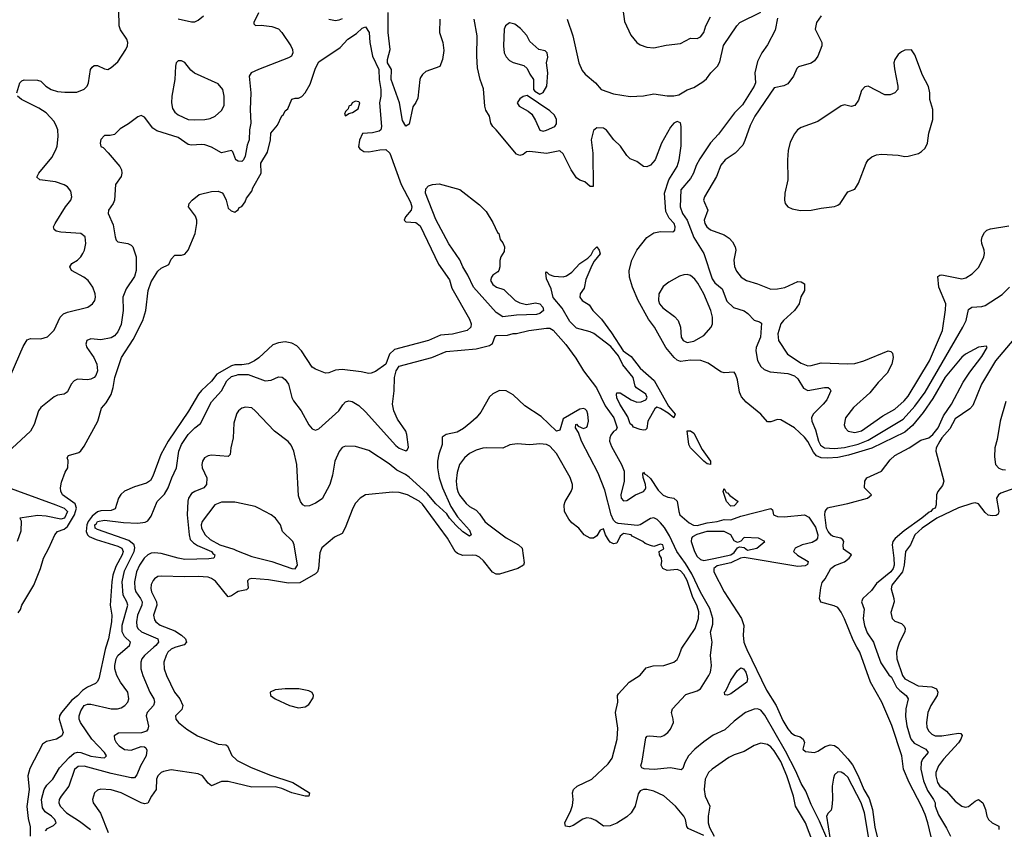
# Model space of a CAD drawing. Header units: inches. Extents: x 1550315 to 1685896, y 510706 to 640504.
# Tile 297 of 452: x 1638705 to 1644583, y 578911 to 583747. Entities that reach past the tile are written whole.
import ezdxf

# ---------------------------------------------------------------- set-up
doc = ezdxf.new("R2010")
doc.units = ezdxf.units.IN
doc.header["$MEASUREMENT"] = 0
for name, color, linetype in [('B6537', 7, 'Continuous'), ('B6538', 7, 'Continuous'), ('B6547', 7, 'Continuous'), ('B6548', 7, 'Continuous')]:
    doc.layers.add(name, color=color, linetype=linetype)

msp = doc.modelspace()

# ---------------------------------------------------------------- linework, layer by layer
at = {"layer": 'B6537', "color": 5}
for points, elevation in [([(1639219.1, 580000), (1639214.8, 579985.2), (1639177.4, 579810), (1639168, 579792), (1639157.2, 579782.8), (1639110, 579760.7), (1639079.7, 579740.3), (1639050, 579709.4), (1639016.4, 579683.6), (1638953.4, 579610), (1638942.3, 579590), (1638940.2, 579570), (1638963.9, 579490), (1638956.5, 579470), (1638924.4, 579450), (1638864.1, 579435.9), (1638840.8, 579419.2), (1638764.8, 579275.2), (1638752.5, 579230), (1638761.8, 579150), (1638748.1, 579048.1), (1638755.5, 578975.5), (1638766.9, 578926.9), (1638767, 578870)], 420), ([(1638857.9, 578902.1), (1638870, 578916.4), (1638905.7, 578934.3), (1638922, 578950), (1638914.1, 578970), (1638894.7, 578990), (1638856.2, 579016.2), (1638840.1, 579040.1), (1638835.4, 579090), (1638850.4, 579149.6), (1638865.9, 579174.1), (1638901.6, 579210), (1638942.2, 579277.8), (1638999.4, 579340.6), (1639030, 579366.7), (1639050, 579372.1), (1639070, 579369.2), (1639130, 579348.4), (1639190, 579339.9), (1639210, 579339.2), (1639222.3, 579350), (1639210.9, 579370), (1639135.4, 579450), (1639068.3, 579550), (1639060.5, 579570), (1639059.8, 579590), (1639070, 579618.5), (1639090, 579650.6), (1639110, 579658.6), (1639130, 579658.3), (1639250, 579631.7), (1639289.5, 579630.5), (1639310, 579636.2), (1639331.5, 579650), (1639350.1, 579669.9), (1639357.1, 579690), (1639350.1, 579730), (1639306, 579790), (1639284.4, 579830), (1639273, 579870), (1639272.4, 579890), (1639280.1, 579930), (1639290.1, 579949.9), (1639348.8, 580000)], 440), ([(1639505.9, 580000), (1639450.2, 579950), (1639434.5, 579930), (1639427.9, 579910), (1639428.7, 579870), (1639439.4, 579830), (1639481.6, 579730), (1639505.1, 579690), (1639510.2, 579670), (1639502.7, 579650), (1639465.7, 579610), (1639458.8, 579590), (1639472.9, 579527.1), (1639470.4, 579509.6), (1639462, 579498), (1639432.8, 579487.2), (1639294, 579486), (1639268.9, 579470), (1639271.6, 579450), (1639281.6, 579430), (1639297.6, 579410), (1639330, 579387.8), (1639370, 579384.2), (1639430, 579405.8), (1639450, 579404.9), (1639458.6, 579398.6), (1639464.5, 579384.5), (1639459.8, 579350), (1639425.3, 579290), (1639403.4, 579236.6), (1639390, 579219.4), (1639370, 579218.6), (1639250, 579245.1), (1639090, 579289.4), (1639054.1, 579286), (1639032.4, 579267.6), (1638997.9, 579170), (1638952.7, 579110), (1638941.1, 579090), (1638939.3, 579070), (1638947, 579050), (1638984.2, 579010), (1639060.8, 578960.8), (1639128.2, 578910)], 460), ([(1639636.4, 580000), (1639630, 579998.2), (1639610, 579987.9), (1639590.1, 579970), (1639578.5, 579950), (1639566, 579910), (1639567.7, 579870), (1639581.9, 579830), (1639629.5, 579730), (1639661.2, 579690), (1639678.7, 579650), (1639673, 579627), (1639634.7, 579590), (1639636.5, 579570), (1639652.8, 579550), (1639703.5, 579510), (1639766, 579470), (1639890, 579420.4), (1639935.5, 579415.5), (1639944.9, 579410), (1639971.5, 579351.5), (1640000, 579325.4)], 480), ([(1640000, 579184.5), (1639950, 579196.2), (1639910, 579197.1), (1639850, 579171.2), (1639830, 579186.3), (1639795.4, 579230), (1639770, 579243.5), (1639610, 579266.5), (1639563.1, 579256.9), (1639548.7, 579250), (1639528.8, 579231.2), (1639521.1, 579210), (1639519.3, 579150), (1639491.6, 579110), (1639470, 579068.2), (1639450, 579064.4), (1639430, 579069.9), (1639310, 579129.2), (1639250, 579147.5), (1639188.4, 579151.6), (1639170, 579145.1), (1639152.2, 579130), (1639140.3, 579090), (1639143.6, 579070), (1639187, 579007), (1639232.4, 578892.4)], 480)]:
    msp.add_lwpolyline(points, dxfattribs=dict(at, elevation=elevation))
at = {"layer": 'B6538', "color": 5}
for points, elevation in [([(1638687, 583310), (1638705.2, 583370), (1638718, 583382), (1638732.3, 583387.7), (1638810, 583386.7), (1638830, 583379.5), (1638861.1, 583350), (1638892.7, 583330), (1638930, 583318.8), (1638974, 583314), (1639045.8, 583314.2), (1639090, 583332), (1639108, 583350), (1639116.3, 583370), (1639128, 583450), (1639137.2, 583462.8), (1639150, 583472.7), (1639170, 583472.7), (1639210, 583454.4), (1639230, 583450.5), (1639250, 583461.6), (1639290, 583496.3), (1639339.3, 583570), (1639348, 583590), (1639349.8, 583610), (1639344, 583630), (1639306.8, 583686.8), (1639299, 583710), (1639296.6, 583803.4)], 460), ([(1639650, 583753.1), (1639730, 583733.7), (1639750, 583735.3), (1639770, 583744.9), (1639802, 583770)], 460), ([(1638653.3, 581630), (1638724.4, 581795.6), (1638750, 581834.9), (1638770, 581843.6), (1638830, 581841.7), (1638870, 581852.4), (1638910, 581892.7), (1638946.8, 581970), (1638966.9, 581990), (1638990, 582000.2), (1639111.8, 582030), (1639139.1, 582050), (1639152.9, 582070), (1639158, 582090), (1639155.6, 582110), (1639141.1, 582150), (1639113.3, 582190), (1639087, 582210), (1639014.7, 582250), (1639003, 582270), (1639016.9, 582290), (1639049.9, 582310.1), (1639069.7, 582330), (1639081.4, 582350), (1639090.8, 582370), (1639099.3, 582410), (1639094.7, 582450), (1639069, 582470), (1638950, 582477.4), (1638923.3, 582483.3), (1638910, 582494), (1638907.1, 582510), (1638916.1, 582530), (1638979.1, 582630), (1639010.9, 582670), (1639015.3, 582690), (1639010, 582722.7), (1638990, 582749.6), (1638970, 582760.4), (1638918.2, 582778.2), (1638824, 582790), (1638806.7, 582806.7), (1638818.7, 582830), (1638896.2, 582923.8), (1638921.3, 582970), (1638928.4, 582991.5), (1638934.4, 583050), (1638931.6, 583090), (1638924.8, 583110), (1638910, 583138.9), (1638861.7, 583190), (1638818.2, 583218.2), (1638715.1, 583270), (1638691.8, 583290)], 460), ([(1640000, 582907.6), (1639996.1, 582910), (1639977.7, 582957.7), (1639970, 582965), (1639910, 582952.8), (1639850, 582985.8), (1639810, 582998.8), (1639790, 583001.7), (1639730, 582997.7), (1639710, 583002.2), (1639650, 583043.8), (1639523.8, 583083.8), (1639500, 583100), (1639450, 583165.5), (1639430, 583174.8), (1639410, 583166.8), (1639354.9, 583125.1), (1639304.8, 583095.2), (1639270, 583061), (1639244.7, 583055.3), (1639210, 583054.8), (1639189.3, 583030.7), (1639185.2, 583010), (1639189.4, 582990), (1639203, 582983), (1639232.7, 582952.7), (1639303, 582870), (1639313.1, 582850), (1639314.5, 582830), (1639309.7, 582810.3), (1639277.1, 582762.9), (1639271.1, 582668.9), (1639263.6, 582650), (1639234.3, 582610), (1639233, 582590), (1639262, 582522), (1639274.7, 582450), (1639281.6, 582430), (1639290, 582420.7), (1639350, 582411.1), (1639370, 582400.5), (1639379.7, 582390), (1639400.5, 582330), (1639399.4, 582250), (1639390, 582212.4), (1639339.9, 582140.1), (1639319.9, 582090), (1639323.2, 582010), (1639310, 581926.7), (1639290, 581882.8), (1639270, 581859.3), (1639250, 581846.6), (1639190, 581835.5), (1639130, 581840.9), (1639105, 581830), (1639099.8, 581810), (1639104.8, 581790), (1639146.5, 581730), (1639165.3, 581690), (1639169.8, 581650), (1639158.3, 581621.7), (1639149.6, 581610), (1639130, 581599.6), (1639110, 581595.8), (1639050, 581599.7), (1639030, 581590.2), (1639012.1, 581570), (1638990, 581524), (1638982.4, 581517.6), (1638970, 581510.5), (1638930, 581503.6), (1638910, 581494.7), (1638829.9, 581430.1), (1638816.2, 581410), (1638790.7, 581329.3), (1638769.8, 581290.2), (1638604.2, 581135.8)], 440), ([(1638695.1, 580204.9), (1638710, 580223.7), (1638718.3, 580250), (1638789, 580370), (1638829.2, 580470), (1638846.7, 580530), (1638879.3, 580590), (1638914.9, 580670), (1638930.3, 580689.7), (1638970, 580704.2), (1638990, 580720), (1639030.9, 580789.1), (1639042.9, 580830), (1639035.2, 580855.2), (1638960.2, 580910), (1638949.7, 580930.3), (1638948.2, 580951.8), (1638954.2, 580985.8), (1638976.4, 581043.6), (1638992, 581070), (1638993.3, 581113.3), (1638988, 581130), (1638995.5, 581144.5), (1639057.3, 581162.7), (1639070, 581171.4), (1639090, 581199), (1639171.7, 581350), (1639192.9, 581427.1), (1639221.3, 581458.7), (1639251.1, 581508.9), (1639262.9, 581550), (1639272.1, 581610), (1639313.1, 581730), (1639382.1, 581837.9), (1639439.8, 581950), (1639457.2, 582010), (1639471.8, 582130), (1639490, 582182), (1639530, 582244.6), (1639550, 582263.2), (1639594.3, 582285.7), (1639610, 582317.3), (1639630, 582340.5), (1639670, 582340.4), (1639690, 582347.2), (1639710, 582370.7), (1639752.8, 582470), (1639762.2, 582530), (1639762.2, 582550), (1639754.1, 582574.1), (1639713.2, 582630), (1639717.2, 582650), (1639734, 582670), (1639776.9, 582703.1), (1639850, 582720.3), (1639890, 582722.7), (1639913.2, 582713.2), (1639922.3, 582702.3), (1639938.4, 582670), (1639950, 582622), (1639966.4, 582606.4), (1639990, 582598), (1640000, 582604.7)], 420), ([(1640000, 581685.6), (1639990, 581685.7), (1639970, 581679.9), (1639881, 581630), (1639850, 581588.5), (1639790, 581533.3), (1639771.9, 581510), (1639711.6, 581408.4), (1639592, 581230), (1639547, 581150), (1639499, 581021), (1639484.7, 580995.3), (1639461.9, 580978.1), (1639390, 580957.8), (1639329.4, 580930.6), (1639307.9, 580912.1), (1639295.5, 580890), (1639274.8, 580825.2), (1639250, 580815.6), (1639190, 580814.5), (1639170, 580807.3), (1639138, 580781.9), (1639114.3, 580750), (1639105.4, 580730), (1639101, 580690), (1639109.6, 580669.6), (1639119.9, 580659.9), (1639161.4, 580641.4), (1639290, 580602.7), (1639314.6, 580590), (1639322.2, 580570), (1639316.4, 580550), (1639278.8, 580481.2), (1639260.5, 580430), (1639254.2, 580390), (1639245.5, 580250), (1639254.2, 580190), (1639252.9, 580150), (1639233.9, 580050), (1639219.1, 580000)], 420), ([(1639348.8, 580000), (1639360.6, 580010), (1639366.5, 580030), (1639330, 580063.3), (1639315.9, 580090), (1639315.9, 580130), (1639349.6, 580250), (1639344.4, 580270), (1639322.6, 580310), (1639317.4, 580390), (1639330, 580455.9), (1639387.4, 580570), (1639392.8, 580592.8), (1639388.6, 580610), (1639356.1, 580636.1), (1639170, 580702.3), (1639155.6, 580710), (1639152.6, 580730), (1639162.8, 580737.2), (1639170, 580750.3), (1639210, 580758.6), (1639324.5, 580744.5), (1639410, 580739.5), (1639454.2, 580745.8), (1639470, 580754.5), (1639490, 580781.2), (1639525.3, 580870), (1639570, 580914), (1639590.9, 580950), (1639612.7, 581010), (1639641.7, 581070), (1639655.2, 581170), (1639670, 581210.6), (1639710, 581269.9), (1639750, 581309.8), (1639784.8, 581335.2), (1639850, 581464.2), (1639909.4, 581530), (1639941.9, 581590), (1639970, 581615.4), (1640000, 581624.5)], 440), ([(1640000, 581392), (1639998.9, 581390), (1639983.1, 581336.9), (1639978.4, 581250), (1639964.6, 581190), (1639960.7, 581150), (1639950, 581137.2), (1639850, 581146.6), (1639830, 581142.7), (1639807.4, 581130), (1639796, 581110), (1639791.7, 581090), (1639794.6, 581070), (1639822.4, 581010), (1639820.2, 580970), (1639804.6, 580950), (1639750, 580929.1), (1639730, 580916.2), (1639713, 580890), (1639708.6, 580871.4), (1639705, 580790), (1639716.6, 580670), (1639723.2, 580643.1), (1639741.9, 580621.9), (1639767, 580607), (1639850.3, 580570), (1639857.8, 580557.8), (1639870.4, 580550), (1639865.2, 580534.8), (1639861, 580530), (1639833.7, 580526.3), (1639690, 580523.7), (1639649.9, 580529.9), (1639550, 580559.4), (1639510, 580563.1), (1639490, 580560.4), (1639468.8, 580551.2), (1639447.4, 580530), (1639420.1, 580490), (1639402.9, 580450), (1639390.9, 580390), (1639392.1, 580350), (1639398.4, 580330), (1639426.5, 580290), (1639435.1, 580270), (1639433.3, 580250), (1639408.9, 580190), (1639402.1, 580150), (1639404.3, 580124.3), (1639410.1, 580110), (1639431.6, 580090), (1639529.4, 580050), (1639533.4, 580030), (1639517, 580010), (1639505.9, 580000)], 460), ([(1638587.4, 580970), (1638921.1, 580850), (1638969.7, 580830), (1638989.8, 580810), (1638971.4, 580770), (1638950, 580764.2), (1638861.7, 580781.7), (1638813.9, 580786.1), (1638706, 580770), (1638713.2, 580753.2), (1638711.4, 580691.4), (1638689.5, 580630)], 440), ([(1640000, 580862.8), (1639990, 580865), (1639910, 580864.5), (1639870, 580848.6), (1639793.6, 580750), (1639789.1, 580730), (1639790.8, 580710), (1639812.9, 580670), (1639842.5, 580642.4), (1639899.1, 580610), (1639984.1, 580584.1), (1640000, 580577.5)], 480), ([(1640000, 580325.3), (1639970, 580305.7), (1639950, 580300.3), (1639873.7, 580393.7), (1639850, 580409.9), (1639830, 580416.5), (1639770, 580422.2), (1639690, 580419), (1639550, 580422.4), (1639530, 580420.4), (1639510, 580408.3), (1639502, 580398), (1639490, 580374.5), (1639487.7, 580350), (1639491.5, 580330), (1639521.9, 580270), (1639522.5, 580250), (1639504.3, 580190), (1639510, 580162), (1639517.2, 580150), (1639542.6, 580130), (1639630, 580096.4), (1639670.8, 580070.8), (1639694.3, 580050), (1639701.2, 580030), (1639686.1, 580013.9), (1639636.4, 580000)], 480)]:
    msp.add_lwpolyline(points, dxfattribs=dict(at, elevation=elevation))
at = {"layer": 'B6538', "color": 5, "elevation": 460}
msp.add_lwpolyline([(1639650, 583500.7), (1639639.3, 583490), (1639634, 583470), (1639631.7, 583390), (1639612.4, 583290), (1639611.4, 583250), (1639616.5, 583216.5), (1639630, 583194.4), (1639650, 583178.9), (1639710, 583151.8), (1639750, 583148.9), (1639810, 583150.3), (1639842.5, 583157.5), (1639872.7, 583170), (1639910, 583204), (1639925.1, 583234.9), (1639924.7, 583290), (1639917.2, 583330), (1639890, 583363.5), (1639748.6, 583428.6), (1639725.9, 583445.9), (1639690, 583491.3), (1639670, 583500.5)], close=True, dxfattribs=at)
at = {"layer": 'B6547', "color": 5}
for points, elevation in [([(1642790, 578874.7), (1642695.4, 578915.4), (1642687.6, 578927.6), (1642679.8, 578970), (1642670.6, 578990), (1642619.3, 579050), (1642550, 579110.8), (1642490, 579139.8), (1642450, 579149.8), (1642430, 579149.8), (1642410, 579141.7), (1642397.6, 579122.4), (1642379, 579050), (1642355, 579010), (1642330, 578986.1), (1642270, 578948.3), (1642230, 578931.7), (1642189.8, 578929.8), (1642144.6, 578964.6), (1642116.4, 578976.4), (1642090, 578979.8), (1642067.8, 578972.2), (1642010, 578934.8), (1641987.1, 578927.1), (1641963.7, 578930), (1641959.6, 578950), (1641995.8, 579024.2), (1642005.7, 579054.3), (1642009.8, 579090), (1642006, 579130), (1642010.9, 579150), (1642032.6, 579170), (1642119.8, 579210), (1642217.7, 579302.3), (1642242.9, 579337.1), (1642272.5, 579450), (1642275.7, 579515.7), (1642261.2, 579610), (1642276.3, 579670), (1642274, 579710), (1642280.1, 579719.9), (1642344.2, 579790), (1642408.5, 579831.5), (1642444.4, 579875.6), (1642487.2, 579887.2), (1642550, 579889.3), (1642609.9, 579910.1), (1642630, 579925.8), (1642643.1, 579950), (1642656.2, 579990), (1642663, 580000)], 480), ([(1643530, 578845.4), (1643480.9, 578960.9), (1643430, 579058.7), (1643398.9, 579138.9), (1643370, 579184.5), (1643338.3, 579258.3), (1643277.4, 579377.4), (1643153.6, 579593.6), (1643130, 579623.1), (1643110, 579630.7), (1643090, 579629.8), (1643037.6, 579610), (1642970, 579558.2), (1642915.3, 579504.7), (1642845.9, 579474.1), (1642790, 579434.8), (1642736.3, 579390), (1642697.7, 579350), (1642676.3, 579310), (1642664.9, 579275.1), (1642653.6, 579266.4), (1642590, 579278), (1642492.3, 579267.7), (1642432.2, 579272.3), (1642418.6, 579278.6), (1642413.6, 579290), (1642421.8, 579318.2), (1642442.3, 579457.7), (1642451.5, 579468.5), (1642466, 579470), (1642530, 579463.7), (1642550, 579471.7), (1642574.6, 579490), (1642590, 579510.3), (1642607.6, 579550), (1642607.1, 579570), (1642596.9, 579610), (1642602.9, 579630), (1642682.5, 579717.5), (1642750, 579737.7), (1642769, 579751), (1642819.7, 579830), (1642828.4, 579850), (1642835.8, 579890), (1642829.8, 579950), (1642835.4, 580000)], 460), ([(1643039.7, 580000), (1643045.4, 579985.4), (1643163.2, 579743.2), (1643221.1, 579650), (1643260.4, 579560.4), (1643290, 579511.6), (1643310, 579488), (1643330, 579474.2), (1643363.9, 579463.9), (1643382.9, 579450), (1643389.6, 579430), (1643381.2, 579390), (1643396, 579376), (1643450, 579370.7), (1643470, 579378.5), (1643513.1, 579406.9), (1643544.5, 579415.5), (1643570, 579411.2), (1643590, 579398.1), (1643650, 579333), (1643676.1, 579296.1), (1643710.5, 579230.5), (1643745.1, 579150), (1643775.6, 579095.6), (1643797, 579030), (1643810, 578924), (1643838.1, 578810)], 440), ([(1644146, 578866), (1644126.7, 578950), (1644110, 578999.7), (1644088.8, 579050), (1644015.4, 579190), (1643982.1, 579270), (1643971.4, 579350), (1643911.4, 579531.4), (1643852.6, 579670), (1643783.6, 579790), (1643719.9, 579970), (1643703.8, 580000)], 440), ([(1643812.8, 580000), (1643845.7, 579905.7), (1643894.1, 579834.1), (1643910, 579819.3), (1643940.7, 579760.6), (1643959.6, 579739.6), (1643997.5, 579710), (1644010.2, 579690), (1643996.2, 579630), (1643993.9, 579586.1), (1644001.6, 579530), (1644021.1, 579461.1), (1644027.2, 579447.2), (1644046, 579426), (1644114.7, 579390), (1644128.3, 579370), (1644095, 579330), (1644086.4, 579310), (1644084.8, 579270), (1644100.7, 579200.7), (1644124, 579144), (1644161.5, 579090), (1644170.3, 579070), (1644170.4, 579050.4), (1644190, 578998), (1644238.5, 578918.5), (1644261.5, 578870)], 460), ([(1643948.1, 580000), (1643938.8, 579970), (1643941.8, 579930), (1643975.7, 579830), (1643990, 579809.7), (1644070, 579768.4), (1644150, 579762.6), (1644178, 579750), (1644187.1, 579730), (1644182.2, 579710), (1644144.3, 579650), (1644127.4, 579610), (1644118.6, 579550), (1644121.6, 579521.6), (1644130, 579498.7), (1644150, 579479.3), (1644171, 579470), (1644210, 579469.2), (1644310, 579485.9), (1644322.9, 579482.9), (1644332.3, 579472.3), (1644324.7, 579450), (1644310, 579427.2), (1644220.8, 579330), (1644190.1, 579290), (1644174.8, 579250), (1644174.1, 579230), (1644184.2, 579190), (1644197.6, 579170), (1644238.3, 579138.3), (1644290, 579079), (1644330, 579050.5), (1644350, 579044), (1644370, 579047.2), (1644410, 579079.9), (1644430, 579089.6), (1644454.8, 579070), (1644471.8, 579030), (1644479.3, 578990), (1644490, 578970.2), (1644510, 578950.9), (1644550.4, 578930), (1644550.2, 578910)], 480), ([(1643517.7, 578630), (1643396.3, 578950), (1643336.8, 579050), (1643324, 579110), (1643285.5, 579230), (1643250, 579316.8), (1643210, 579380.9), (1643190, 579403.9), (1643170, 579417.6), (1643130, 579425.3), (1643090, 579412.1), (1643030, 579376.4), (1642970, 579356.5), (1642938.9, 579341.1), (1642838.9, 579270), (1642818, 579250), (1642797.8, 579210), (1642791.4, 579150), (1642797, 579110), (1642824.4, 579050), (1642815.4, 578990), (1642815.1, 578950), (1642822.9, 578922.9), (1642851.2, 578870)], 480), ([(1640000, 579325.4), (1640002.8, 579322.8), (1640082.8, 579282.8), (1640196.3, 579236.3), (1640335.3, 579190), (1640434.9, 579130), (1640430.8, 579110), (1640410, 579108.8), (1640330, 579128.9), (1640270, 579154.8), (1640230, 579165.7), (1640090, 579163.5), (1640000, 579184.5)], 480), ([(1643780.2, 578820.2), (1643748.7, 579010), (1643728.8, 579070), (1643650, 579222.4), (1643630, 579241.7), (1643610, 579252.4), (1643590, 579254.5), (1643570, 579237.6), (1643563, 579217), (1643555.7, 579170), (1643558.2, 579090), (1643554.4, 579045.6), (1643550, 579026.6), (1643531.8, 579008.2), (1643521.6, 578990), (1643541.6, 578861.6)], 460)]:
    msp.add_lwpolyline(points, dxfattribs=dict(at, elevation=elevation))
for points, elevation in [([(1642930, 579712.7), (1642915.3, 579715.3), (1642912.7, 579730), (1642921.3, 579738.7), (1642950, 579802), (1642990, 579859.5), (1643010, 579876.3), (1643026.3, 579870), (1643039.9, 579850), (1643046.1, 579830), (1643050.1, 579810), (1643046.7, 579790), (1642950, 579720.5)], 440), ([(1640290, 579751.2), (1640230, 579744.5), (1640200.7, 579730), (1640202.8, 579710), (1640230.8, 579690), (1640314.8, 579650), (1640370, 579636.4), (1640410, 579643.8), (1640430, 579657.3), (1640456.5, 579696.5), (1640459.3, 579710), (1640450, 579728.7), (1640430, 579739.3), (1640371.1, 579751.1)], 520)]:
    msp.add_lwpolyline(points, close=True, dxfattribs=dict(at, elevation=elevation))
at = {"layer": 'B6548', "color": 5}
for points, elevation in [([(1640130, 583787.3), (1640102, 583730), (1640102.5, 583722.5), (1640112.5, 583712.5), (1640146.1, 583713.9), (1640210, 583707.4), (1640250, 583693.3), (1640270, 583670.8), (1640323.2, 583590), (1640333.4, 583570), (1640336, 583550), (1640326.6, 583530), (1640310, 583518.7), (1640129.5, 583450), (1640086.6, 583430), (1640074.5, 583410), (1640083.7, 583310), (1640081.6, 583210), (1640085.4, 583130), (1640076.7, 583090), (1640074.5, 583030), (1640062.3, 582997.7), (1640051, 582931), (1640040.5, 582910), (1640030, 582900.1), (1640010, 582901.5), (1640000, 582907.6)], 440), ([(1641213, 583750), (1641211.4, 583670), (1641230.1, 583610), (1641236.4, 583563.6), (1641230, 583509.4), (1641212.2, 583467.8), (1641130, 583436.8), (1641110, 583418.9), (1641098.5, 583401.5), (1641093.6, 583390), (1641081.2, 583278.8), (1641070, 583251.8), (1641052.8, 583227.2), (1641030, 583123.7), (1641010, 583112), (1640990, 583145.2), (1640972.8, 583250), (1640923.1, 583390), (1640924.9, 583450), (1640901.2, 583490), (1640901.1, 583510), (1640916, 583570), (1640904, 583670), (1640904.5, 583790)], 420), ([(1641973.3, 583750), (1642008, 583650), (1642043, 583490), (1642063.7, 583443.7), (1642081.7, 583421.7), (1642142.8, 583370), (1642177.4, 583330), (1642250, 583303.6), (1642350, 583288.9), (1642430, 583292.3), (1642490, 583303.6), (1642570, 583292.7), (1642610, 583293.2), (1642640.7, 583299.3), (1642690, 583327.4), (1642730, 583342), (1642783.1, 583376.9), (1642805.9, 583394.1), (1642830.9, 583430), (1642870.9, 583469.1), (1642885.5, 583494.5), (1642907.3, 583592.7), (1642985.6, 583710), (1643004.5, 583730), (1643130, 583791.4)], 460), ([(1642305, 583810), (1642315.8, 583735.8), (1642354, 583654), (1642390, 583610.4), (1642410, 583597.1), (1642450, 583583), (1642490, 583579.3), (1642565.2, 583594.8), (1642650, 583604.7), (1642710, 583636.5), (1642750, 583634.9), (1642770, 583644.2), (1642789.8, 583670.2), (1642800.6, 583710), (1642830, 583764.9)], 480), ([(1643490.2, 583769.8), (1643461.3, 583730), (1643454.7, 583690), (1643493.2, 583610), (1643494.4, 583590), (1643470, 583529.7), (1643450, 583501.4), (1643430, 583487.1), (1643355.3, 583464.7), (1643343.7, 583456.3), (1643325.3, 583410), (1643290, 583363.6), (1643267.8, 583352.3), (1643210, 583340.4), (1643093, 583170), (1643065.3, 583114.7), (1643034.8, 583025.2), (1643021.4, 582998.6), (1642977.3, 582950), (1642917.6, 582910), (1642890, 582878.5), (1642865.3, 582810), (1642792.6, 582690), (1642788.1, 582670), (1642814.2, 582610), (1642791.3, 582550), (1642795.9, 582530), (1642807.5, 582510), (1642830, 582491.1), (1642910, 582463), (1642941.4, 582441.4), (1642960.2, 582420.2), (1642976.5, 582390), (1642981, 582370), (1642968.4, 582310), (1642972.5, 582272.5), (1642985.2, 582245.2), (1643012.9, 582210), (1643044.4, 582190), (1643110.5, 582170), (1643190, 582137), (1643230, 582138.7), (1643272.4, 582147.6), (1643350, 582183), (1643370, 582182), (1643390.4, 582170.3), (1643390.4, 582130), (1643368.7, 582091.3), (1643357.8, 582050), (1643330.2, 582010), (1643264.5, 581950), (1643250, 581931), (1643231.3, 581871.3), (1643234.5, 581830), (1643289.4, 581749.4), (1643370, 581696.5), (1643410, 581679.6), (1643430, 581680.8), (1643490, 581696.8), (1643650, 581690.8), (1643690, 581693.6), (1643744.2, 581710), (1643890, 581770.2), (1643905.7, 581765.7), (1643915.1, 581755.1), (1643919.7, 581730), (1643912.5, 581690), (1643883.3, 581636.7), (1643830, 581580.8), (1643781.1, 581518.9), (1643682.4, 581430), (1643635.8, 581370), (1643628.2, 581328.2), (1643633.1, 581310), (1643650.2, 581290.2), (1643690, 581280.9), (1643730, 581290.9), (1643858.8, 581381.1), (1643930, 581421.7), (1643985.2, 581470), (1644010, 581498.3), (1644136.4, 581710), (1644213.6, 581890), (1644233.3, 582013.3), (1644234.5, 582050), (1644191.6, 582150), (1644186, 582214), (1644198, 582222), (1644210, 582222.6), (1644330, 582200.2), (1644354, 582206), (1644391.3, 582230), (1644430.6, 582269.4), (1644460.3, 582330), (1644465.3, 582350), (1644463.7, 582370), (1644449.2, 582410), (1644447.8, 582430), (1644450.8, 582450), (1644464.2, 582475.8), (1644479.5, 582490), (1644501.4, 582498.6), (1644610, 582515.8)], 480), ([(1640630, 583751.6), (1640610, 583743.6), (1640590, 583740.3), (1640550, 583747.4)], 440), ([(1643703.8, 580000), (1643681.5, 580041.5), (1643630, 580168.6), (1643610, 580209.3), (1643590, 580236), (1643566.6, 580246.6), (1643487.7, 580267.7), (1643480.4, 580290), (1643487.1, 580352.9), (1643495.3, 580384.7), (1643513.2, 580406.8), (1643547.3, 580470), (1643572.2, 580487.8), (1643630, 580508.7), (1643656.4, 580530), (1643670.5, 580550), (1643623.9, 580583.9), (1643620.8, 580610), (1643624.4, 580630), (1643619.4, 580639.4), (1643607.7, 580650), (1643561.2, 580661.2), (1643548.8, 580668.8), (1643531.6, 580690), (1643522.3, 580710), (1643511.1, 580790), (1643513.1, 580810), (1643519.7, 580820.3), (1643529.3, 580830.7), (1643543.7, 580836.3), (1643650, 580857.1), (1643766, 580890), (1643790.3, 580910), (1643748.4, 580950), (1643750.4, 580990), (1643762, 581010), (1643850.4, 581049.6), (1643902.4, 581117.6), (1643930, 581143.3), (1644015.1, 581190), (1644084.8, 581235.2), (1644132.7, 581250), (1644157.2, 581270), (1644188.4, 581310), (1644219.8, 581380.2), (1644268.6, 581450), (1644338.2, 581581.8), (1644377.9, 581642.1), (1644450, 581736.3), (1644480.7, 581790), (1644476.7, 581796.7), (1644430, 581791.1), (1644351.5, 581750), (1644330, 581732.1), (1644230, 581611.5), (1644155.7, 581484.3), (1644099.3, 581400.7), (1644035.8, 581324.2), (1643990, 581283.1), (1643791.8, 581188.2), (1643654.1, 581146), (1643590, 581132.3), (1643527.7, 581127.7), (1643490, 581130.4), (1643463, 581143), (1643443.4, 581163.4), (1643410, 581227.5), (1643390, 581253.5), (1643331.3, 581310), (1643250, 581357.1), (1643230, 581359.3), (1643190, 581346), (1643170, 581344.7), (1643128.8, 581390), (1643043.1, 581463.1), (1643014.8, 581494.8), (1643001.6, 581521.6), (1642990, 581595.5), (1642978.6, 581630), (1642970, 581641.8), (1642910, 581638), (1642890, 581643.9), (1642815.2, 581695.2), (1642770.6, 581710.6), (1642710, 581713.5), (1642650, 581705.5), (1642630, 581714.4), (1642611.4, 581730), (1642562.5, 581790), (1642494.1, 581910), (1642458.7, 581958.7), (1642397.3, 582070), (1642363.1, 582150), (1642344.6, 582210), (1642343, 582250), (1642359.4, 582310), (1642390, 582370.9), (1642450, 582445.8), (1642490, 582474), (1642530, 582482), (1642600.4, 582479.6), (1642610, 582482), (1642616.4, 582490), (1642618.9, 582510), (1642612, 582530), (1642582.2, 582562.2), (1642562.1, 582602.1), (1642555, 582710), (1642581, 582790), (1642630.4, 582870), (1642642.4, 582910), (1642654, 582994), (1642654.7, 583110), (1642650.7, 583130.7), (1642630, 583138.3), (1642610, 583128.2), (1642590, 583104.4), (1642537.1, 583010), (1642498.6, 582910), (1642470, 582878.5), (1642449.2, 582869.2), (1642430, 582870.4), (1642390, 582899.5), (1642350, 582917), (1642330, 582935.8), (1642290.9, 582990.9), (1642252.7, 583030), (1642207.9, 583087.9), (1642190, 583098.8), (1642150, 583101), (1642130, 583086), (1642116.9, 583030), (1642126.6, 582950), (1642128.4, 582751.6), (1642110, 582750.8), (1642078.6, 582778.5), (1642050, 582788.2), (1642030, 582803), (1641997.3, 582850), (1641950, 582946), (1641930, 582964.7), (1641850, 582947.3), (1641750, 582959.1), (1641730, 582957.3), (1641710, 582942), (1641690, 582935.5), (1641670, 582944.4), (1641550.3, 583090), (1641528.9, 583110), (1641516.9, 583130), (1641509.3, 583170), (1641486.9, 583206.9), (1641481.1, 583230), (1641473.4, 583333.4), (1641454, 583390), (1641438.7, 583458.7), (1641433.1, 583530), (1641435.9, 583650), (1641418.3, 583750)], 440), ([(1643230, 583755.3), (1643215, 583685), (1643170, 583596), (1643135.3, 583550), (1643110, 583496.9), (1643094.3, 583430), (1643097.8, 583370), (1643089.5, 583350), (1643021, 583239), (1642973.1, 583190), (1642877.5, 583062.5), (1642829, 583011), (1642764.6, 582915.4), (1642744.1, 582875.9), (1642727.9, 582830), (1642710, 582799.1), (1642652.6, 582730), (1642648, 582630), (1642661.6, 582590), (1642688.9, 582548.9), (1642730, 582446.3), (1642790.2, 582350), (1642838.9, 582198.9), (1642855.9, 582175.9), (1642899.4, 582139.4), (1642926.9, 582066.9), (1642967.1, 582027.1), (1643030, 582008.3), (1643052.4, 581992.4), (1643090, 581953), (1643122.4, 581942.4), (1643133.8, 581933.9), (1643127.1, 581850), (1643102.4, 581790), (1643099.3, 581770), (1643110, 581711.8), (1643130, 581674.8), (1643150, 581658.3), (1643184.8, 581644.8), (1643290, 581633.4), (1643330, 581620.1), (1643350, 581601.8), (1643385.3, 581545.3), (1643410, 581532.3), (1643510, 581549.4), (1643530.8, 581550.8), (1643542.4, 581542.4), (1643548, 581530), (1643522.9, 581477.1), (1643502.6, 581450), (1643441.8, 581390), (1643433, 581370), (1643434.2, 581350), (1643456.8, 581296.8), (1643474.4, 581230), (1643486.7, 581206.7), (1643510.8, 581190.8), (1643570, 581185.2), (1643630, 581191.2), (1643710, 581211.3), (1643770, 581235.8), (1643978.8, 581361.2), (1644050, 581437.8), (1644110, 581521.7), (1644336.2, 581910), (1644355.1, 581950), (1644370, 582016), (1644390, 582030.5), (1644450, 582034.2), (1644470, 582040.2), (1644570, 582104.8), (1644613.7, 582150)], 460), ([(1640000, 582604.7), (1640010, 582611.3), (1640015.6, 582624.4), (1640030, 582630.8), (1640050, 582659.1), (1640058.2, 582681.8), (1640090, 582722.4), (1640096.8, 582743.2), (1640145.6, 582830), (1640144.5, 582890), (1640183.9, 582956.1), (1640202.2, 583030), (1640204.4, 583070), (1640243.7, 583116.3), (1640270, 583172.2), (1640279.6, 583180.4), (1640290, 583202), (1640304.7, 583215.3), (1640330, 583272.7), (1640350, 583279.3), (1640370, 583278.7), (1640390, 583287.6), (1640408.4, 583310), (1640438.3, 583361.7), (1640470, 583457.1), (1640490, 583494.7), (1640618.7, 583581.3), (1640664.8, 583630), (1640715.4, 583664.6), (1640750, 583696.1), (1640770, 583705.4), (1640790.8, 583670.8), (1640796.1, 583610), (1640811.6, 583530), (1640848.3, 583450), (1640851, 583390), (1640861.5, 583330), (1640860.6, 583290), (1640853.4, 583250), (1640864.9, 583110), (1640861.3, 583090), (1640850, 583081.1), (1640812.1, 583072.1), (1640752, 583068), (1640733, 583027), (1640728.2, 582988.2), (1640734.9, 582974.9), (1640759.1, 582959.1), (1640790, 582957.6), (1640855.3, 582970), (1640890, 582971), (1640915.2, 582950), (1640982.7, 582762.7), (1641037.8, 582657.8), (1641046.3, 582630), (1641041.5, 582610), (1641008.6, 582570), (1640999.6, 582550), (1641010, 582540.2), (1641070, 582535.8), (1641095.7, 582515.7), (1641206, 582286), (1641270, 582192.4), (1641284.4, 582144.4), (1641390, 581959.2), (1641399.5, 581930), (1641397.3, 581910), (1641376, 581890), (1641289.3, 581869.3), (1641218, 581862), (1641145.7, 581830), (1640943.3, 581776.7), (1640912.3, 581750), (1640890, 581689.6), (1640830, 581646.6), (1640804.1, 581635.9), (1640790, 581634), (1640744, 581644), (1640630, 581657.8), (1640590, 581653.5), (1640550, 581636.9), (1640530, 581636.2), (1640470, 581659.6), (1640450, 581672), (1640387.6, 581770), (1640358.4, 581798.4), (1640330, 581814.1), (1640290, 581822.7), (1640250, 581817.8), (1640215.8, 581804.2), (1640132.2, 581727.8), (1640107.5, 581710), (1640070, 581691.9), (1640030, 581685.2), (1640000, 581685.6)], 420), ([(1640000, 581624.5), (1640010, 581627.6), (1640068.5, 581628.5), (1640170.2, 581589.8), (1640206, 581594), (1640250, 581613.3), (1640271.1, 581611.1), (1640290, 581598.4), (1640309.8, 581569.8), (1640329.7, 581490), (1640339.1, 581470), (1640384.8, 581410), (1640430, 581328), (1640450, 581304.2), (1640470, 581295.1), (1640490, 581304.2), (1640610.3, 581410), (1640633, 581447), (1640650, 581464.7), (1640670, 581470.9), (1640690, 581466.2), (1640730, 581441.8), (1640770, 581405.3), (1640950, 581203.4), (1640970, 581188.2), (1641010, 581171.8), (1641020.5, 581179.5), (1641025.7, 581194.3), (1641016.8, 581270), (1641010.7, 581290), (1640960.7, 581360.6), (1640937.7, 581410), (1640930.5, 581450), (1640940.1, 581530), (1640943.2, 581610), (1640953, 581650), (1640970, 581677.2), (1641166, 581730), (1641250, 581764.5), (1641430, 581781), (1641510, 581800.9), (1641527.3, 581812.7), (1641543.4, 581856.6), (1641550, 581860.9), (1641617, 581863), (1641650, 581873.3), (1641670, 581873), (1641744.7, 581890), (1641850, 581904.8), (1641870, 581903.9), (1641890, 581892.6), (1641966.1, 581806.1), (1642025.6, 581725.6), (1642070, 581649.7), (1642147.8, 581547.8), (1642200.6, 581440.6), (1642252.2, 581370), (1642271.2, 581308.8), (1642264.4, 581295.6), (1642250, 581287.5), (1642234.2, 581265.8), (1642227.9, 581250), (1642227.1, 581230), (1642238.8, 581198.8), (1642298.4, 581090), (1642313.6, 581050), (1642313.7, 580990), (1642293.1, 580910), (1642295.1, 580890), (1642310, 580873.6), (1642330, 580875.1), (1642380.8, 580910), (1642430.1, 580929.9), (1642439, 580941), (1642443.2, 580950), (1642441.7, 580970), (1642427.2, 581012.8), (1642425.8, 581034.2), (1642430, 581043.6), (1642434.8, 581034.8), (1642450, 581027.6), (1642470, 581006.8), (1642517.7, 580937.7), (1642547.4, 580907.4), (1642574.6, 580894.6), (1642610, 580888.7), (1642630, 580871.7), (1642639.3, 580810), (1642646.6, 580790), (1642701.6, 580741.6), (1642727.2, 580727.2), (1642750, 580725.3), (1642810, 580742.1), (1642870, 580749.2), (1642910, 580761.2), (1642950, 580759.5), (1643010, 580782), (1643188.5, 580828.5), (1643199.6, 580819.6), (1643206, 580790), (1643230, 580780.4), (1643270, 580778.1), (1643390.2, 580790.2), (1643415.6, 580775.6), (1643456.6, 580716.6), (1643470.4, 580670), (1643467.3, 580650), (1643460.7, 580639.3), (1643436.4, 580623.6), (1643376.5, 580610), (1643334.6, 580590), (1643324.6, 580570), (1643348, 580548), (1643411.8, 580510), (1643407.5, 580492.5), (1643395.1, 580484.9), (1643350, 580481.9), (1643030, 580535.8), (1643008.2, 580531.8), (1642950, 580503.5), (1642870, 580485.8), (1642849, 580470), (1642849.5, 580450), (1642909.9, 580329.9), (1643013.5, 580170), (1643028.2, 580128.2), (1643024.9, 580070), (1643028.3, 580030), (1643039.7, 580000)], 440), ([(1644641.1, 581838.9), (1644530, 581709.8), (1644446.4, 581570), (1644396.3, 581443.7), (1644377.7, 581422.3), (1644290, 581363.9), (1644257.5, 581302.5), (1644210.1, 581250), (1644197.5, 581230), (1644175.8, 581190), (1644174, 581170), (1644221.6, 580990), (1644214.4, 580965.6), (1644186.8, 580930), (1644178.8, 580910), (1644176, 580850), (1644170.4, 580830), (1644155.5, 580824.5), (1644145.3, 580810), (1644133.9, 580806.1), (1644091.9, 580770), (1643985.2, 580694.8), (1643931.4, 580648.6), (1643917.9, 580630), (1643913.9, 580610), (1643924.8, 580530), (1643924.9, 580490), (1643919.6, 580470), (1643905.9, 580450), (1643820.4, 580379.6), (1643790, 580338), (1643739, 580290), (1643731, 580270), (1643747, 580227), (1643740.7, 580170), (1643748.3, 580128.3), (1643763.9, 580083.9), (1643802.3, 580030), (1643812.8, 580000)], 460), ([(1642835.4, 580000), (1642838.8, 580030), (1642829.2, 580089.2), (1642843.2, 580136.8), (1642843.5, 580170), (1642824.4, 580230), (1642768.6, 580328.6), (1642717.3, 580437.3), (1642679.4, 580499.4), (1642628.4, 580570), (1642584.5, 580664.4), (1642553.9, 580713.9), (1642530, 580742.2), (1642510, 580760.9), (1642490, 580771.6), (1642470, 580768.6), (1642410.1, 580729.9), (1642394.2, 580725.8), (1642277, 580737), (1642263.1, 580743.1), (1642250, 580756.9), (1642236.9, 580790), (1642198, 580938), (1642158.8, 581038.8), (1642059.1, 581230), (1642040.7, 581280.7), (1642022.7, 581310), (1642026, 581330), (1642029.2, 581330.8), (1642038.8, 581318.8), (1642070, 581304.9), (1642090, 581313.4), (1642095.8, 581324.2), (1642101, 581350), (1642096.2, 581390), (1642091.2, 581411.2), (1642080.1, 581420.1), (1642070, 581425.4), (1642050, 581421.5), (1641950, 581364), (1641930, 581295.3), (1641910.4, 581289.6), (1641817.6, 581377.6), (1641720, 581440), (1641650, 581507.3), (1641610, 581529.4), (1641570, 581532.3), (1641530, 581513.2), (1641510, 581494), (1641457.3, 581402.7), (1641430.7, 581370), (1641398.7, 581341.3), (1641353.8, 581306.2), (1641316.2, 581283.8), (1641251.1, 581268.9), (1641227.4, 581252.6), (1641227.1, 581210), (1641207.5, 581152.5), (1641198.7, 581110), (1641198.3, 581070), (1641209.5, 581010), (1641228.9, 580950), (1641278.8, 580838.8), (1641318.3, 580778.3), (1641390, 580698.9), (1641400.5, 580670), (1641390, 580663), (1641350, 580688.2), (1641310, 580725.7), (1641270.8, 580770), (1641255.2, 580795.2), (1641190, 580855), (1641137.5, 580917.5), (1641030, 581014), (1641008.9, 581030), (1640955.6, 581055.6), (1640910, 581094), (1640790, 581173.5), (1640710, 581196.9), (1640650, 581198.9), (1640630, 581191.3), (1640611.8, 581168.2), (1640587.1, 581110), (1640572.8, 581027.3), (1640556.5, 580970), (1640510, 580886), (1640470, 580859.5), (1640435.8, 580844.2), (1640410, 580842.4), (1640396, 580850), (1640380.4, 580870), (1640370, 580904), (1640359, 581090), (1640341.8, 581170), (1640326.1, 581206.1), (1640307.1, 581227.2), (1640225.1, 581290), (1640111.4, 581411.4), (1640090, 581428.2), (1640053.3, 581433.3), (1640030, 581426.6), (1640010.4, 581410), (1640000, 581392)], 460), ([(1644592.7, 581467.3), (1644558.8, 581350), (1644541.1, 581238.9), (1644527.6, 581190), (1644524.8, 581135.2), (1644531.1, 581090), (1644550, 581067.7), (1644570, 581059.9), (1644590, 581058.6)], 480), ([(1642663, 580000), (1642738, 580110), (1642757.9, 580170), (1642759.7, 580210), (1642750, 580243.5), (1642721.9, 580301.9), (1642690, 580397.5), (1642670, 580433.1), (1642650, 580454.9), (1642630, 580463.8), (1642570, 580457.4), (1642543.7, 580470), (1642535.1, 580490), (1642539.3, 580510), (1642537.2, 580530), (1642524, 580550), (1642522, 580570), (1642550, 580586), (1642544.2, 580610), (1642530, 580615.4), (1642490, 580600.4), (1642470, 580605.7), (1642438.3, 580618.3), (1642425.1, 580630), (1642362.1, 580662.1), (1642355.5, 580670), (1642310, 580678.4), (1642290, 580662), (1642270, 580619.7), (1642250, 580616.4), (1642230, 580627.4), (1642219.9, 580639.9), (1642201.4, 580670), (1642190, 580706), (1642170, 580699), (1642150, 580665.2), (1642130, 580649.5), (1642110, 580649.7), (1642075.1, 580670), (1642043.9, 580710), (1642001.9, 580741.9), (1641983, 580763), (1641956.7, 580810), (1641955.7, 580850), (1641960.6, 580870), (1641997.3, 580930), (1642004.8, 580950), (1642004.6, 580970), (1641991.8, 581011.8), (1641910, 581156.2), (1641870, 581200.6), (1641850, 581209.8), (1641810, 581212.8), (1641750, 581207.7), (1641674.7, 581214.7), (1641631.4, 581208.6), (1641590, 581188.3), (1641490.5, 581190.5), (1641470, 581187.2), (1641430, 581176.1), (1641390, 581155.5), (1641359.5, 581130), (1641330.1, 581090), (1641316.6, 581043.4), (1641311, 580990), (1641313.8, 580950), (1641319.9, 580930), (1641330, 580908.1), (1641370, 580857.4), (1641390, 580839.7), (1641430, 580817.5), (1641450, 580796.5), (1641481.9, 580750), (1641496.8, 580736.8), (1641610, 580651.4), (1641683.8, 580610), (1641704.9, 580590), (1641716.4, 580503.6), (1641713.4, 580490), (1641679.3, 580470), (1641570, 580435.4), (1641550, 580435.2), (1641527.2, 580447.2), (1641474.6, 580514.6), (1641450, 580537.6), (1641430, 580545.9), (1641410, 580548), (1641350, 580547.6), (1641319.3, 580559.3), (1641305.5, 580570), (1641259.9, 580650), (1641110, 580853.4), (1641090, 580871.7), (1641019.7, 580910), (1640970, 580923.5), (1640930, 580925.7), (1640770, 580909), (1640737.8, 580890), (1640710, 580859.1), (1640693.2, 580830), (1640648.1, 580711.9), (1640630, 580678.9), (1640583.7, 580656.3), (1640507.7, 580592.3), (1640497.5, 580562.5), (1640489.2, 580470), (1640483.1, 580450), (1640470, 580436.9), (1640377.3, 580382.7), (1640310, 580382.4), (1640190, 580401.9), (1640090.6, 580409.4), (1640075.2, 580404.8), (1640065.4, 580394.6), (1640068.1, 580351.9), (1640058.9, 580341.1), (1640010, 580331.9), (1640000, 580325.3)], 480), ([(1644679.3, 580960.7), (1644561.7, 580918.3), (1644548.6, 580910), (1644537.3, 580890), (1644550.6, 580810), (1644546.2, 580793.8), (1644534.8, 580785.2), (1644510, 580783.1), (1644487.6, 580787.6), (1644470, 580802.9), (1644430, 580854.9), (1644410, 580861), (1644390, 580857.7), (1644310, 580832.2), (1644179.6, 580770), (1644092.3, 580710), (1644049.5, 580670), (1644022.4, 580610), (1643992.6, 580570), (1643986.1, 580490), (1643975.9, 580450), (1643912.2, 580370), (1643907.2, 580347.2), (1643923.9, 580290), (1643925.2, 580270), (1643905.5, 580205.5), (1643913.4, 580170), (1643930, 580155.5), (1643970, 580140.4), (1643985.3, 580125.2), (1643991.3, 580111.3), (1643989.1, 580090), (1643957.5, 580030), (1643948.1, 580000)], 480), ([(1640000, 580577.5), (1640090, 580540), (1640210.5, 580510.5), (1640330, 580468.3), (1640350, 580467.4), (1640363.1, 580490), (1640342.5, 580610), (1640334.8, 580630), (1640272.8, 580690), (1640261.3, 580730), (1640232.1, 580770), (1640206.9, 580790), (1640130.5, 580830.5), (1640110, 580838.6), (1640000, 580862.8)], 480)]:
    msp.add_lwpolyline(points, dxfattribs=dict(at, elevation=elevation))
for points, elevation in [([(1641630, 583727.6), (1641605.2, 583710), (1641598, 583690), (1641593.2, 583590), (1641597.3, 583550), (1641610, 583524.4), (1641630, 583502.6), (1641650, 583491.8), (1641714, 583474), (1641735.2, 583455.2), (1641750, 583422), (1641772, 583390), (1641772, 583330), (1641779.6, 583319.6), (1641810, 583302), (1641830, 583311.3), (1641852.3, 583350), (1641857.2, 583430), (1641849.3, 583490), (1641857.5, 583522.5), (1641854.5, 583550), (1641842, 583562), (1641805.2, 583570), (1641750, 583617.2), (1641732.5, 583652.5), (1641694.2, 583694.2), (1641660, 583720)], 460), ([(1644030, 583568), (1643990, 583565.2), (1643970, 583555.1), (1643950, 583539.3), (1643930, 583508.7), (1643924.4, 583490), (1643926.9, 583453.1), (1643948.5, 583350), (1643948, 583330), (1643930.3, 583309.7), (1643902, 583298), (1643870, 583298.9), (1643770, 583349.6), (1643750, 583346.3), (1643730, 583324.5), (1643712.6, 583267.4), (1643690, 583235.6), (1643670, 583229.6), (1643630, 583238), (1643610, 583231.8), (1643470, 583138.5), (1643370, 583103.1), (1643348.9, 583090), (1643330, 583065.6), (1643304.7, 583015.3), (1643293.9, 582966.1), (1643288.3, 582910), (1643290.2, 582790), (1643272.8, 582710), (1643270.3, 582670), (1643275.3, 582650), (1643290, 582630.3), (1643316.6, 582616.6), (1643366.5, 582606.5), (1643430, 582609.4), (1643490, 582622.1), (1643570, 582631), (1643590, 582638.9), (1643603.5, 582650), (1643650, 582718.4), (1643690, 582734.9), (1643701.3, 582750), (1643712.9, 582770), (1643759.1, 582890), (1643770.8, 582909.2), (1643792, 582928), (1643820.1, 582939.9), (1643850, 582944.6), (1643950, 582938.4), (1643990, 582930.4), (1644010, 582932.4), (1644071.1, 582948.9), (1644090, 582959.3), (1644110, 582979.1), (1644124, 583010), (1644132.2, 583070), (1644157.2, 583150), (1644157.2, 583210), (1644138.7, 583270), (1644139.6, 583310), (1644130, 583348.7), (1644095.3, 583415.3), (1644050, 583538)], 520), ([(1640710, 583260.7), (1640690, 583250.8), (1640682.8, 583237.3), (1640670.7, 583230), (1640665.8, 583214.2), (1640650, 583199), (1640643.5, 583183.5), (1640650, 583172), (1640670, 583186), (1640692, 583192), (1640726, 583214), (1640735.1, 583250), (1640730, 583257.2)], 420), ([(1641735.3, 583295.3), (1641710, 583289), (1641690, 583274), (1641674.8, 583250), (1641686, 583230), (1641741.3, 583201.3), (1641762, 583182), (1641784.8, 583144.8), (1641810, 583087), (1641830, 583081.3), (1641850, 583087.2), (1641898.9, 583110), (1641910, 583126), (1641909.7, 583150), (1641897.4, 583177.4), (1641870, 583202.4)], 460), ([(1641730, 582046), (1641784, 582056), (1641810, 582050.1), (1641827.9, 582030), (1641831.5, 582010), (1641810, 581991.5), (1641790, 581987), (1641670, 581981.8), (1641590, 581972.6), (1641550, 581997.8), (1641414.5, 582150), (1641381, 582221), (1641350.6, 582270), (1641332.8, 582312.8), (1641267.8, 582407.8), (1641190, 582554.3), (1641126.8, 582710), (1641130, 582736.3), (1641146.2, 582753.8), (1641170, 582762.4), (1641210, 582766.4), (1641333.5, 582733.5), (1641450, 582640.7), (1641490, 582600.7), (1641530, 582536.3), (1641556.7, 582476.7), (1641566, 582470), (1641574, 582434), (1641590, 582414.8), (1641598.4, 582390), (1641596.8, 582363.2), (1641578, 582330), (1641571.6, 582308.4), (1641572, 582270), (1641566, 582250), (1641559.8, 582240.2), (1641530, 582221.2), (1641520.7, 582210), (1641514.8, 582190), (1641530, 582166), (1641551.3, 582150), (1641595.6, 582135.6), (1641663.7, 582070), (1641690, 582056.1)], 420), ([(1642610, 581369.7), (1642576.8, 581396.8), (1642530, 581424.2), (1642508.2, 581431.8), (1642497.5, 581422.5), (1642456, 581350), (1642450, 581306), (1642442, 581298), (1642430, 581295.3), (1642410, 581299), (1642370, 581313.2), (1642364, 581324), (1642350, 581333.2), (1642335.3, 581375.3), (1642286.9, 581450), (1642270, 581489.5), (1642268.7, 581510), (1642270, 581518), (1642290, 581519.1), (1642355.8, 581475.8), (1642390, 581463), (1642415.9, 581464.1), (1642443.6, 581476.4), (1642451.5, 581490), (1642442.6, 581510), (1642387.3, 581547.3), (1642378.5, 581558.5), (1642366.6, 581610), (1642305.3, 581685.3), (1642279.2, 581739.2), (1642234.9, 581794.9), (1642133, 581873), (1642110, 581883.4), (1642030, 581905.6), (1641990, 581943.5), (1641943.5, 582023.5), (1641890, 582087.7), (1641878.6, 582138.6), (1641850, 582199.3), (1641845.1, 582234.9), (1641850, 582241), (1641866, 582226), (1641894.7, 582214.7), (1641949.6, 582210.3), (1641970, 582216.4), (1642000.6, 582239.4), (1642050, 582290.3), (1642097.7, 582322.3), (1642117.4, 582342.6), (1642130, 582370.4), (1642150, 582390.4), (1642164.9, 582370), (1642170, 582348), (1642134.9, 582305.1), (1642121.3, 582278.7), (1642085.3, 582194.8), (1642075.5, 582144.5), (1642050.8, 582110), (1642048.4, 582090), (1642062, 582070), (1642104.4, 582044.4), (1642126.7, 582010), (1642177.9, 581957.9), (1642237.6, 581877.6), (1642308.7, 581768.7), (1642355.2, 581735.2), (1642410, 581664.9), (1642493, 581593), (1642579.3, 581439.3), (1642618, 581390)], 420), ([(1642690, 582225.3), (1642670, 582223.1), (1642645.1, 582214.9), (1642580.4, 582179.6), (1642547, 582153), (1642521.6, 582110), (1642517.8, 582070), (1642525.6, 582050), (1642545.2, 582025.2), (1642614.1, 581974.1), (1642635.6, 581950), (1642650.3, 581910), (1642654.9, 581850), (1642665.3, 581830), (1642690, 581818.4), (1642730, 581827.3), (1642790, 581860.9), (1642833.3, 581910), (1642841.4, 581930), (1642840.3, 581970), (1642830.7, 582010), (1642789.1, 582110), (1642753.7, 582173.7), (1642736.4, 582196.4), (1642710, 582219.2)], 460), ([(1642830, 581089.6), (1642810, 581094.3), (1642789.7, 581110), (1642709.7, 581190), (1642699.3, 581210), (1642690, 581292.4), (1642710, 581292.4), (1642730, 581276.9), (1642779.2, 581179.2), (1642830.1, 581110.1)], 420), ([(1642950, 580841.7), (1642924.6, 580870), (1642905.3, 580930), (1642910, 580946.8), (1642922.6, 580922.6), (1642930, 580922), (1642944.7, 580904.7), (1642994.9, 580870), (1642970, 580843)], 420), ([(1642910, 580690.6), (1642806.4, 580690), (1642747, 580673.1), (1642722.1, 580657.9), (1642715.7, 580650), (1642714.1, 580630), (1642734.4, 580570), (1642750, 580541.2), (1642770, 580523.5), (1642790, 580517.1), (1642850, 580528.9), (1642950, 580550.1), (1642970, 580565.3), (1642990, 580592.4), (1643001.8, 580598.2), (1643030, 580594.3), (1643050, 580579.5), (1643105.2, 580590), (1643153.2, 580630), (1643115.3, 580650), (1643030, 580654.6), (1643010, 580632.3), (1642990, 580624.7), (1642970, 580634.2), (1642949.8, 580669.8)], 460)]:
    msp.add_lwpolyline(points, close=True, dxfattribs=dict(at, elevation=elevation))

doc.saveas('drawing.dxf')
